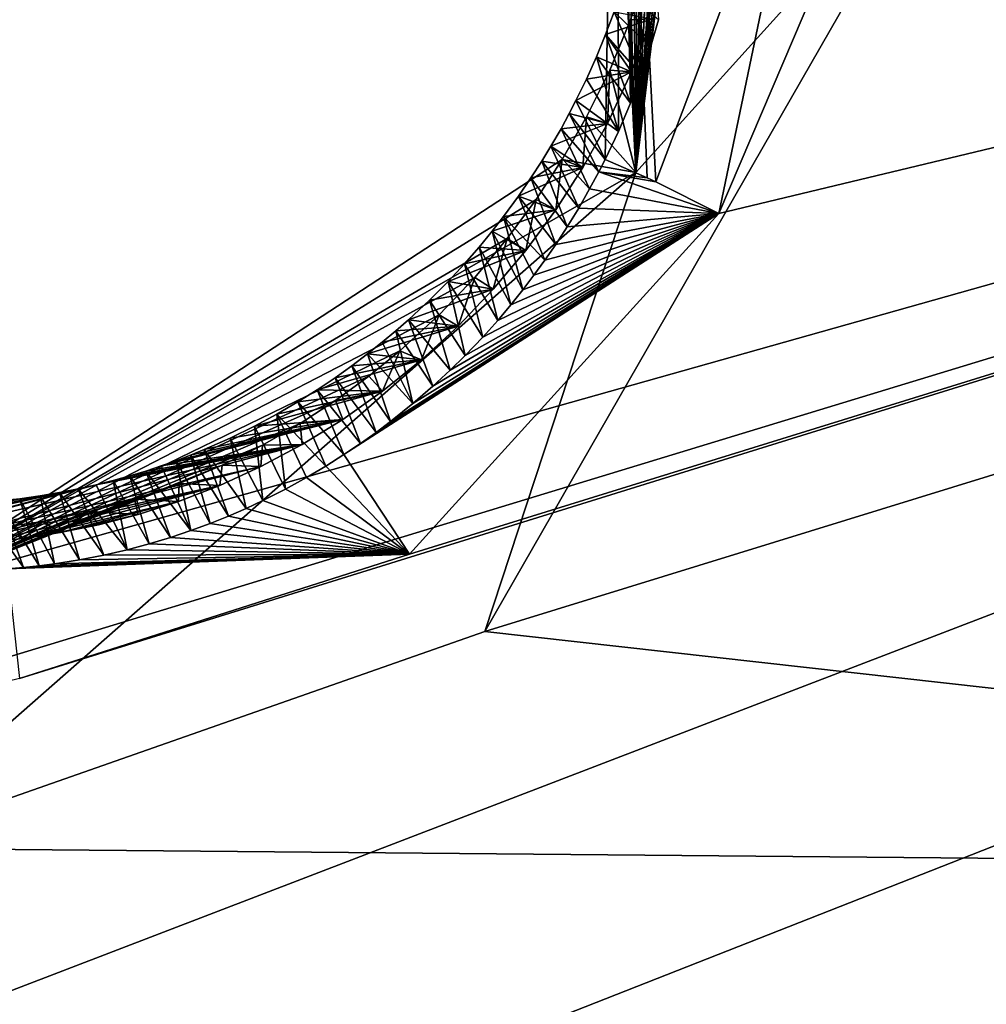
# Model space of a CAD drawing. Header units: millimetres. Extents: x -147 to 294, y -82 to 275.
# Tile 601 of 609: x 267.82 to 270.59, y 249.77 to 252.59. Entities that reach past the tile are written whole.
import ezdxf

# ---------------------------------------------------------------- set-up
doc = ezdxf.new("R2010")
doc.units = ezdxf.units.MM
doc.header["$LTSCALE"] = 67.506716
for name, color, linetype in [('1593', 7, 'CONTINUOUS'), ('1655', 7, 'CONTINUOUS'), ('3801', 7, 'CONTINUOUS'), ('3802', 7, 'CONTINUOUS'), ('3803', 7, 'CONTINUOUS'), ('3804', 7, 'CONTINUOUS'), ('3805', 7, 'CONTINUOUS'), ('3808', 7, 'CONTINUOUS'), ('3809', 7, 'CONTINUOUS'), ('498', 7, 'CONTINUOUS'), ('871', 7, 'CONTINUOUS')]:
    doc.layers.add(name, color=color, linetype=linetype)

msp = doc.modelspace()

# ---------------------------------------------------------------- linework, layer by layer
at = {"layer": '1593', "linetype": 'CONTINUOUS'}
for points in [[(270.4747, 253.1378, -12.7378), (277.1075, 253.2926, -14.3489), (269.1545, 250.8386, -12.5933), (270.4747, 253.1378, -12.7378)], [(269.1545, 250.8386, -12.5933), (277.1075, 253.2926, -14.3489), (275.349, 250.1453, -14.1568), (269.1545, 250.8386, -12.5933)], [(267.3818, 250.2168, -12.24), (269.1545, 250.8386, -12.5933), (275.349, 250.1453, -14.1568), (267.3818, 250.2168, -12.24)], [(260.128, 248.6945, -10.8447), (267.3818, 250.2168, -12.24), (275.349, 250.1453, -14.1568), (260.128, 248.6945, -10.8447)], [(260.7009, 246.9472, -11.0783), (260.128, 248.6945, -10.8447), (275.349, 250.1453, -14.1568), (260.7009, 246.9472, -11.0783)], [(260.7009, 246.9472, -11.0783), (275.349, 250.1453, -14.1568), (272.8743, 248.7931, -13.6493), (260.7009, 246.9472, -11.0783)]]:
    msp.add_3dface(points, dxfattribs=at)
at = {"layer": '1655', "linetype": 'CONTINUOUS'}
for points in [[(279.8818, 254.4516, -12.6054), (273.1076, 259.731, -10.6361), (269.8256, 252.0383, -10.2984), (279.8818, 254.4516, -12.6054)], [(269.8256, 252.0383, -10.2984), (273.1076, 259.731, -10.6361), (270.0909, 253.3083, -10.2774), (269.8256, 252.0383, -10.2984)], [(259.5018, 248.2403, -8.4087), (279.8818, 254.4516, -12.6054), (259.0299, 248.5724, -8.2994), (259.5018, 248.2403, -8.4087)], [(259.0299, 248.5724, -8.2994), (279.8818, 254.4516, -12.6054), (267.8197, 250.7044, -9.9416), (259.0299, 248.5724, -8.2994)], [(260.2258, 246.901, -8.6387), (279.8818, 254.4516, -12.6054), (259.5018, 248.2403, -8.4087), (260.2258, 246.901, -8.6387)], [(279.8818, 254.4516, -12.6054), (260.2258, 246.901, -8.6387), (276.5199, 248.874, -12.1944), (279.8818, 254.4516, -12.6054)], [(267.8197, 250.7044, -9.9416), (279.8818, 254.4516, -12.6054), (268.9384, 251.0608, -10.1651), (267.8197, 250.7044, -9.9416)], [(268.9384, 251.0608, -10.1651), (279.8818, 254.4516, -12.6054), (269.8256, 252.0383, -10.2984), (268.9384, 251.0608, -10.1651)]]:
    msp.add_3dface(points, dxfattribs=at)
at = {"layer": '3801', "linetype": 'CONTINUOUS'}
for points in [[(269.6202, 252.1403, -10.338), (269.534, 254.293, -10.2038), (269.4995, 252.1924, -10.5256), (269.6202, 252.1403, -10.338)], [(269.4995, 252.1924, -10.5256), (269.534, 254.293, -10.2038), (269.5377, 252.273, -10.5315), (269.4995, 252.1924, -10.5256)], [(269.6455, 252.1283, -10.3221), (270.0909, 253.3083, -10.2774), (269.534, 254.293, -10.2038), (269.6455, 252.1283, -10.3221)], [(269.6455, 252.1283, -10.3221), (269.534, 254.293, -10.2038), (269.6202, 252.1403, -10.338), (269.6455, 252.1283, -10.3221)], [(269.5377, 252.273, -10.5315), (269.534, 254.293, -10.2038), (269.5722, 252.3543, -10.5365), (269.5377, 252.273, -10.5315)], [(269.5722, 252.3543, -10.5365), (269.534, 254.293, -10.2038), (269.6028, 252.4349, -10.5407), (269.5722, 252.3543, -10.5365)], [(269.6028, 252.4349, -10.5407), (269.534, 254.293, -10.2038), (269.6296, 252.5147, -10.5439), (269.6028, 252.4349, -10.5407)], [(269.6296, 252.5147, -10.5439), (269.534, 254.293, -10.2038), (269.6529, 252.5939, -10.5464), (269.6296, 252.5147, -10.5439)], [(269.8256, 252.0383, -10.2984), (270.0909, 253.3083, -10.2774), (269.6455, 252.1283, -10.3221), (269.8256, 252.0383, -10.2984)]]:
    msp.add_3dface(points, dxfattribs=at)
at = {"layer": '3802', "linetype": 'CONTINUOUS'}
for points in [[(269.6202, 252.1403, -10.338), (269.4995, 252.1924, -10.5256), (269.4816, 252.1573, -10.5227), (269.6202, 252.1403, -10.338)], [(269.4553, 252.1084, -10.5184), (269.8256, 252.0383, -10.2984), (269.4816, 252.1573, -10.5227), (269.4553, 252.1084, -10.5184)], [(269.8256, 252.0383, -10.2984), (269.6455, 252.1283, -10.3221), (269.4816, 252.1573, -10.5227), (269.8256, 252.0383, -10.2984)], [(269.6455, 252.1283, -10.3221), (269.6202, 252.1403, -10.338), (269.4816, 252.1573, -10.5227), (269.6455, 252.1283, -10.3221)], [(269.424, 252.0537, -10.5131), (269.8256, 252.0383, -10.2984), (269.4553, 252.1084, -10.5184), (269.424, 252.0537, -10.5131)], [(268.9384, 251.0608, -10.1651), (269.8256, 252.0383, -10.2984), (268.7504, 251.3461, -10.3813), (268.9384, 251.0608, -10.1651)], [(268.7504, 251.3461, -10.3813), (269.8256, 252.0383, -10.2984), (268.7982, 251.3784, -10.3914), (268.7504, 251.3461, -10.3813)], [(268.7982, 251.3784, -10.3914), (269.8256, 252.0383, -10.2984), (268.8426, 251.4101, -10.4007), (268.7982, 251.3784, -10.3914)], [(268.8426, 251.4101, -10.4007), (269.8256, 252.0383, -10.2984), (268.8837, 251.441, -10.4092), (268.8426, 251.4101, -10.4007)], [(268.8837, 251.441, -10.4092), (269.8256, 252.0383, -10.2984), (268.9485, 251.4931, -10.4225), (268.8837, 251.441, -10.4092)], [(268.9485, 251.4931, -10.4225), (269.8256, 252.0383, -10.2984), (269.0053, 251.5422, -10.434), (268.9485, 251.4931, -10.4225)], [(269.0053, 251.5422, -10.434), (269.8256, 252.0383, -10.2984), (269.0549, 251.5881, -10.4439), (269.0053, 251.5422, -10.434)], [(269.0549, 251.5881, -10.4439), (269.8256, 252.0383, -10.2984), (269.0984, 251.6308, -10.4525), (269.0549, 251.5881, -10.4439)], [(269.0984, 251.6308, -10.4525), (269.8256, 252.0383, -10.2984), (269.1486, 251.6832, -10.4624), (269.0984, 251.6308, -10.4525)], [(269.1486, 251.6832, -10.4624), (269.8256, 252.0383, -10.2984), (269.1917, 251.7312, -10.4707), (269.1486, 251.6832, -10.4624)], [(269.1917, 251.7312, -10.4707), (269.8256, 252.0383, -10.2984), (269.2295, 251.7758, -10.478), (269.1917, 251.7312, -10.4707)], [(269.2295, 251.7758, -10.478), (269.8256, 252.0383, -10.2984), (269.2636, 251.8185, -10.4844), (269.2295, 251.7758, -10.478)], [(269.2636, 251.8185, -10.4844), (269.8256, 252.0383, -10.2984), (269.2957, 251.8606, -10.4904), (269.2636, 251.8185, -10.4844)], [(269.2957, 251.8606, -10.4904), (269.8256, 252.0383, -10.2984), (269.3268, 251.9036, -10.4961), (269.2957, 251.8606, -10.4904)], [(269.3268, 251.9036, -10.4961), (269.8256, 252.0383, -10.2984), (269.3582, 251.9494, -10.5017), (269.3268, 251.9036, -10.4961)], [(269.3582, 251.9494, -10.5017), (269.8256, 252.0383, -10.2984), (269.3909, 251.9996, -10.5074), (269.3582, 251.9494, -10.5017)], [(269.3909, 251.9996, -10.5074), (269.8256, 252.0383, -10.2984), (269.424, 252.0537, -10.5131), (269.3909, 251.9996, -10.5074)], [(268.6987, 251.3134, -10.3703), (268.9384, 251.0608, -10.1651), (268.7504, 251.3461, -10.3813), (268.6987, 251.3134, -10.3703)], [(268.6429, 251.2804, -10.3584), (268.9384, 251.0608, -10.1651), (268.6987, 251.3134, -10.3703), (268.6429, 251.2804, -10.3584)], [(268.5827, 251.2474, -10.3455), (268.9384, 251.0608, -10.1651), (268.6429, 251.2804, -10.3584), (268.5827, 251.2474, -10.3455)], [(268.518, 251.2146, -10.3315), (268.9384, 251.0608, -10.1651), (268.5827, 251.2474, -10.3455), (268.518, 251.2146, -10.3315)], [(268.4699, 251.1921, -10.321), (268.9384, 251.0608, -10.1651), (268.518, 251.2146, -10.3315), (268.4699, 251.1921, -10.321)], [(268.4195, 251.17, -10.3099), (268.9384, 251.0608, -10.1651), (268.4699, 251.1921, -10.321), (268.4195, 251.17, -10.3099)], [(268.3666, 251.1487, -10.2982), (268.9384, 251.0608, -10.1651), (268.4195, 251.17, -10.3099), (268.3666, 251.1487, -10.2982)], [(268.3111, 251.1281, -10.2859), (268.9384, 251.0608, -10.1651), (268.3666, 251.1487, -10.2982), (268.3111, 251.1281, -10.2859)], [(268.1921, 251.0901, -10.2592), (268.9384, 251.0608, -10.1651), (268.2529, 251.1085, -10.2729), (268.1921, 251.0901, -10.2592)], [(268.2529, 251.1085, -10.2729), (268.9384, 251.0608, -10.1651), (268.3111, 251.1281, -10.2859), (268.2529, 251.1085, -10.2729)], [(268.0618, 251.0577, -10.2297), (268.9384, 251.0608, -10.1651), (268.1283, 251.0731, -10.2448), (268.0618, 251.0577, -10.2297)], [(268.1283, 251.0731, -10.2448), (268.9384, 251.0608, -10.1651), (268.1921, 251.0901, -10.2592), (268.1283, 251.0731, -10.2448)], [(267.8197, 250.7044, -9.9416), (268.9384, 251.0608, -10.1651), (267.7856, 251.0187, -10.1661), (267.8197, 250.7044, -9.9416)], [(267.7856, 251.0187, -10.1661), (268.9384, 251.0608, -10.1651), (267.8315, 251.0225, -10.1768), (267.7856, 251.0187, -10.1661)], [(267.8315, 251.0225, -10.1768), (268.9384, 251.0608, -10.1651), (267.8763, 251.0271, -10.1872), (267.8315, 251.0225, -10.1768)], [(267.8763, 251.0271, -10.1872), (268.9384, 251.0608, -10.1651), (267.92, 251.0327, -10.1973), (267.8763, 251.0271, -10.1872)], [(267.92, 251.0327, -10.1973), (268.9384, 251.0608, -10.1651), (267.9923, 251.0442, -10.2139), (267.92, 251.0327, -10.1973)], [(267.9923, 251.0442, -10.2139), (268.9384, 251.0608, -10.1651), (268.0618, 251.0577, -10.2297), (267.9923, 251.0442, -10.2139)]]:
    msp.add_3dface(points, dxfattribs=at)
at = {"layer": '3803', "linetype": 'CONTINUOUS'}
for points in [[(269.3969, 252.3248, -11.2102), (269.4995, 252.1924, -10.5256), (269.4162, 252.3618, -11.2122), (269.3969, 252.3248, -11.2102)], [(269.3732, 252.2811, -11.2078), (269.4816, 252.1573, -10.5227), (269.3969, 252.3248, -11.2102), (269.3732, 252.2811, -11.2078)], [(269.4816, 252.1573, -10.5227), (269.4995, 252.1924, -10.5256), (269.3969, 252.3248, -11.2102), (269.4816, 252.1573, -10.5227)], [(269.344, 252.2308, -11.2045), (269.4553, 252.1084, -10.5184), (269.3732, 252.2811, -11.2078), (269.344, 252.2308, -11.2045)], [(269.4553, 252.1084, -10.5184), (269.4816, 252.1573, -10.5227), (269.3732, 252.2811, -11.2078), (269.4553, 252.1084, -10.5184)], [(269.3178, 252.188, -11.2014), (269.424, 252.0537, -10.5131), (269.344, 252.2308, -11.2045), (269.3178, 252.188, -11.2014)], [(269.424, 252.0537, -10.5131), (269.4553, 252.1084, -10.5184), (269.344, 252.2308, -11.2045), (269.424, 252.0537, -10.5131)], [(269.2871, 252.1405, -11.1976), (269.3909, 251.9996, -10.5074), (269.3178, 252.188, -11.2014), (269.2871, 252.1405, -11.1976)], [(269.3909, 251.9996, -10.5074), (269.424, 252.0537, -10.5131), (269.3178, 252.188, -11.2014), (269.3909, 251.9996, -10.5074)], [(269.2509, 252.0877, -11.193), (269.3582, 251.9494, -10.5017), (269.2871, 252.1405, -11.1976), (269.2509, 252.0877, -11.193)], [(269.3582, 251.9494, -10.5017), (269.3909, 251.9996, -10.5074), (269.2871, 252.1405, -11.1976), (269.3582, 251.9494, -10.5017)], [(269.2082, 252.0292, -11.1872), (269.3268, 251.9036, -10.4961), (269.2509, 252.0877, -11.193), (269.2082, 252.0292, -11.1872)], [(269.3268, 251.9036, -10.4961), (269.3582, 251.9494, -10.5017), (269.2509, 252.0877, -11.193), (269.3268, 251.9036, -10.4961)], [(269.1753, 251.9869, -11.1826), (269.2636, 251.8185, -10.4844), (269.2082, 252.0292, -11.1872), (269.1753, 251.9869, -11.1826)], [(269.2957, 251.8606, -10.4904), (269.3268, 251.9036, -10.4961), (269.2082, 252.0292, -11.1872), (269.2957, 251.8606, -10.4904)], [(269.2636, 251.8185, -10.4844), (269.2957, 251.8606, -10.4904), (269.2082, 252.0292, -11.1872), (269.2636, 251.8185, -10.4844)], [(269.1383, 251.9418, -11.1773), (269.2295, 251.7758, -10.478), (269.1753, 251.9869, -11.1826), (269.1383, 251.9418, -11.1773)], [(269.2295, 251.7758, -10.478), (269.2636, 251.8185, -10.4844), (269.1753, 251.9869, -11.1826), (269.2295, 251.7758, -10.478)], [(269.0966, 251.894, -11.1711), (269.1917, 251.7312, -10.4707), (269.1383, 251.9418, -11.1773), (269.0966, 251.894, -11.1711)], [(269.1917, 251.7312, -10.4707), (269.2295, 251.7758, -10.478), (269.1383, 251.9418, -11.1773), (269.1917, 251.7312, -10.4707)], [(269.0494, 251.8432, -11.1639), (269.1486, 251.6832, -10.4624), (269.0966, 251.894, -11.1711), (269.0494, 251.8432, -11.1639)], [(269.1486, 251.6832, -10.4624), (269.1917, 251.7312, -10.4707), (269.0966, 251.894, -11.1711), (269.1486, 251.6832, -10.4624)], [(268.996, 251.7895, -11.1556), (269.0984, 251.6308, -10.4525), (269.0494, 251.8432, -11.1639), (268.996, 251.7895, -11.1556)], [(269.0984, 251.6308, -10.4525), (269.1486, 251.6832, -10.4624), (269.0494, 251.8432, -11.1639), (269.0984, 251.6308, -10.4525)], [(268.9355, 251.733, -11.1458), (269.0549, 251.5881, -10.4439), (268.996, 251.7895, -11.1556), (268.9355, 251.733, -11.1458)], [(269.0549, 251.5881, -10.4439), (269.0984, 251.6308, -10.4525), (268.996, 251.7895, -11.1556), (269.0549, 251.5881, -10.4439)], [(268.8992, 251.7011, -11.1398), (269.0053, 251.5422, -10.434), (268.9355, 251.733, -11.1458), (268.8992, 251.7011, -11.1398)], [(269.0053, 251.5422, -10.434), (269.0549, 251.5881, -10.4439), (268.9355, 251.733, -11.1458), (269.0053, 251.5422, -10.434)], [(268.8601, 251.6685, -11.1332), (268.9485, 251.4931, -10.4225), (268.8992, 251.7011, -11.1398), (268.8601, 251.6685, -11.1332)], [(268.9485, 251.4931, -10.4225), (269.0053, 251.5422, -10.434), (268.8992, 251.7011, -11.1398), (268.9485, 251.4931, -10.4225)], [(268.8184, 251.6351, -11.1262), (268.9485, 251.4931, -10.4225), (268.8601, 251.6685, -11.1332), (268.8184, 251.6351, -11.1262)], [(268.7735, 251.6012, -11.1184), (268.8837, 251.441, -10.4092), (268.8184, 251.6351, -11.1262), (268.7735, 251.6012, -11.1184)], [(268.8837, 251.441, -10.4092), (268.9485, 251.4931, -10.4225), (268.8184, 251.6351, -11.1262), (268.8837, 251.441, -10.4092)], [(268.7254, 251.5668, -11.11), (268.8426, 251.4101, -10.4007), (268.7735, 251.6012, -11.1184), (268.7254, 251.5668, -11.11)], [(268.8426, 251.4101, -10.4007), (268.8837, 251.441, -10.4092), (268.7735, 251.6012, -11.1184), (268.8426, 251.4101, -10.4007)], [(268.6735, 251.5321, -11.1007), (268.7982, 251.3784, -10.3914), (268.7254, 251.5668, -11.11), (268.6735, 251.5321, -11.1007)], [(268.7982, 251.3784, -10.3914), (268.8426, 251.4101, -10.4007), (268.7254, 251.5668, -11.11), (268.7982, 251.3784, -10.3914)], [(268.6179, 251.4972, -11.0907), (268.7504, 251.3461, -10.3813), (268.6735, 251.5321, -11.1007), (268.6179, 251.4972, -11.0907)], [(268.7504, 251.3461, -10.3813), (268.7982, 251.3784, -10.3914), (268.6735, 251.5321, -11.1007), (268.7504, 251.3461, -10.3813)], [(268.558, 251.4624, -11.0797), (268.6987, 251.3134, -10.3703), (268.6179, 251.4972, -11.0907), (268.558, 251.4624, -11.0797)], [(268.6987, 251.3134, -10.3703), (268.7504, 251.3461, -10.3813), (268.6179, 251.4972, -11.0907), (268.6987, 251.3134, -10.3703)], [(268.4936, 251.4278, -11.0677), (268.5827, 251.2474, -10.3455), (268.558, 251.4624, -11.0797), (268.4936, 251.4278, -11.0677)], [(268.6429, 251.2804, -10.3584), (268.6987, 251.3134, -10.3703), (268.558, 251.4624, -11.0797), (268.6429, 251.2804, -10.3584)], [(268.5827, 251.2474, -10.3455), (268.6429, 251.2804, -10.3584), (268.558, 251.4624, -11.0797), (268.5827, 251.2474, -10.3455)], [(268.4242, 251.3938, -11.0546), (268.518, 251.2146, -10.3315), (268.4936, 251.4278, -11.0677), (268.4242, 251.3938, -11.0546)], [(268.518, 251.2146, -10.3315), (268.5827, 251.2474, -10.3455), (268.4936, 251.4278, -11.0677), (268.518, 251.2146, -10.3315)], [(268.3495, 251.3606, -11.0402), (268.4699, 251.1921, -10.321), (268.4242, 251.3938, -11.0546), (268.3495, 251.3606, -11.0402)], [(268.4699, 251.1921, -10.321), (268.518, 251.2146, -10.3315), (268.4242, 251.3938, -11.0546), (268.4699, 251.1921, -10.321)], [(268.31, 251.3446, -11.0325), (268.4195, 251.17, -10.3099), (268.3495, 251.3606, -11.0402), (268.31, 251.3446, -11.0325)], [(268.4195, 251.17, -10.3099), (268.4699, 251.1921, -10.321), (268.3495, 251.3606, -11.0402), (268.4195, 251.17, -10.3099)], [(268.2266, 251.3136, -11.0162), (268.3111, 251.1281, -10.2859), (268.2691, 251.3288, -11.0245), (268.2266, 251.3136, -11.0162)], [(268.2691, 251.3288, -11.0245), (268.3666, 251.1487, -10.2982), (268.31, 251.3446, -11.0325), (268.2691, 251.3288, -11.0245)], [(268.3111, 251.1281, -10.2859), (268.3666, 251.1487, -10.2982), (268.2691, 251.3288, -11.0245), (268.3111, 251.1281, -10.2859)], [(268.3666, 251.1487, -10.2982), (268.4195, 251.17, -10.3099), (268.31, 251.3446, -11.0325), (268.3666, 251.1487, -10.2982)], [(268.1364, 251.285, -10.9982), (268.2529, 251.1085, -10.2729), (268.1823, 251.2991, -11.0073), (268.1364, 251.285, -10.9982)], [(268.1823, 251.2991, -11.0073), (268.3111, 251.1281, -10.2859), (268.2266, 251.3136, -11.0162), (268.1823, 251.2991, -11.0073)], [(268.2529, 251.1085, -10.2729), (268.3111, 251.1281, -10.2859), (268.1823, 251.2991, -11.0073), (268.2529, 251.1085, -10.2729)], [(268.0394, 251.2592, -10.9785), (268.1283, 251.0731, -10.2448), (268.0889, 251.2716, -10.9886), (268.0394, 251.2592, -10.9785)], [(268.0889, 251.2716, -10.9886), (268.1921, 251.0901, -10.2592), (268.1364, 251.285, -10.9982), (268.0889, 251.2716, -10.9886)], [(268.1283, 251.0731, -10.2448), (268.1921, 251.0901, -10.2592), (268.0889, 251.2716, -10.9886), (268.1283, 251.0731, -10.2448)], [(268.1921, 251.0901, -10.2592), (268.2529, 251.1085, -10.2729), (268.1364, 251.285, -10.9982), (268.1921, 251.0901, -10.2592)], [(267.9343, 251.2371, -10.9568), (268.0618, 251.0577, -10.2297), (267.9878, 251.2478, -10.9679), (267.9343, 251.2371, -10.9568)], [(267.9878, 251.2478, -10.9679), (268.1283, 251.0731, -10.2448), (268.0394, 251.2592, -10.9785), (267.9878, 251.2478, -10.9679)], [(268.0618, 251.0577, -10.2297), (268.1283, 251.0731, -10.2448), (267.9878, 251.2478, -10.9679), (268.0618, 251.0577, -10.2297)], [(267.7608, 251.2135, -10.9202), (267.8763, 251.0271, -10.1872), (267.8211, 251.2198, -10.9331), (267.7608, 251.2135, -10.9202)], [(267.8211, 251.2198, -10.9331), (267.92, 251.0327, -10.1973), (267.8788, 251.2276, -10.9452), (267.8211, 251.2198, -10.9331)], [(267.8763, 251.0271, -10.1872), (267.92, 251.0327, -10.1973), (267.8211, 251.2198, -10.9331), (267.8763, 251.0271, -10.1872)], [(267.8788, 251.2276, -10.9452), (267.9923, 251.0442, -10.2139), (267.9343, 251.2371, -10.9568), (267.8788, 251.2276, -10.9452)], [(267.92, 251.0327, -10.1973), (267.9923, 251.0442, -10.2139), (267.8788, 251.2276, -10.9452), (267.92, 251.0327, -10.1973)], [(267.9923, 251.0442, -10.2139), (268.0618, 251.0577, -10.2297), (267.9343, 251.2371, -10.9568), (267.9923, 251.0442, -10.2139)], [(267.6981, 251.2087, -10.9068), (267.8315, 251.0225, -10.1768), (267.7608, 251.2135, -10.9202), (267.6981, 251.2087, -10.9068)], [(267.7856, 251.0187, -10.1661), (267.8315, 251.0225, -10.1768), (267.6981, 251.2087, -10.9068), (267.7856, 251.0187, -10.1661)], [(267.8315, 251.0225, -10.1768), (267.8763, 251.0271, -10.1872), (267.7608, 251.2135, -10.9202), (267.8315, 251.0225, -10.1768)]]:
    msp.add_3dface(points, dxfattribs=at)
at = {"layer": '3804', "linetype": 'CONTINUOUS'}
for points in [[(269.5253, 252.6167, -11.2203), (269.6296, 252.5147, -10.5439), (269.5474, 252.6823, -11.2211), (269.5253, 252.6167, -11.2203)], [(269.6296, 252.5147, -10.5439), (269.6529, 252.5939, -10.5464), (269.5474, 252.6823, -11.2211), (269.6296, 252.5147, -10.5439)], [(269.5011, 252.5516, -11.219), (269.6028, 252.4349, -10.5407), (269.5253, 252.6167, -11.2203), (269.5011, 252.5516, -11.219)], [(269.6028, 252.4349, -10.5407), (269.6296, 252.5147, -10.5439), (269.5253, 252.6167, -11.2203), (269.6028, 252.4349, -10.5407)], [(269.4746, 252.4872, -11.2172), (269.5722, 252.3543, -10.5365), (269.5011, 252.5516, -11.219), (269.4746, 252.4872, -11.2172)], [(269.5722, 252.3543, -10.5365), (269.6028, 252.4349, -10.5407), (269.5011, 252.5516, -11.219), (269.5722, 252.3543, -10.5365)], [(269.4462, 252.4237, -11.2149), (269.5377, 252.273, -10.5315), (269.4746, 252.4872, -11.2172), (269.4462, 252.4237, -11.2149)], [(269.5377, 252.273, -10.5315), (269.5722, 252.3543, -10.5365), (269.4746, 252.4872, -11.2172), (269.5377, 252.273, -10.5315)], [(269.4162, 252.3618, -11.2122), (269.5377, 252.273, -10.5315), (269.4462, 252.4237, -11.2149), (269.4162, 252.3618, -11.2122)], [(269.4995, 252.1924, -10.5256), (269.5377, 252.273, -10.5315), (269.4162, 252.3618, -11.2122), (269.4995, 252.1924, -10.5256)]]:
    msp.add_3dface(points, dxfattribs=at)
at = {"layer": '3805', "linetype": 'CONTINUOUS'}
for points in [[(269.5011, 252.5516, -11.219), (269.5253, 252.6167, -11.2203), (269.6346, 252.5961, -11.2462), (269.5011, 252.5516, -11.219)], [(269.5758, 252.4439, -11.2427), (269.5011, 252.5516, -11.219), (269.6346, 252.5961, -11.2462), (269.5758, 252.4439, -11.2427)], [(269.4746, 252.4872, -11.2172), (269.5011, 252.5516, -11.219), (269.5758, 252.4439, -11.2427), (269.4746, 252.4872, -11.2172)], [(269.4462, 252.4237, -11.2149), (269.4746, 252.4872, -11.2172), (269.5758, 252.4439, -11.2427), (269.4462, 252.4237, -11.2149)], [(269.5063, 252.2964, -11.2367), (269.4162, 252.3618, -11.2122), (269.5758, 252.4439, -11.2427), (269.5063, 252.2964, -11.2367)], [(269.4162, 252.3618, -11.2122), (269.4462, 252.4237, -11.2149), (269.5758, 252.4439, -11.2427), (269.4162, 252.3618, -11.2122)], [(269.3969, 252.3248, -11.2102), (269.4162, 252.3618, -11.2122), (269.5063, 252.2964, -11.2367), (269.3969, 252.3248, -11.2102)], [(269.3732, 252.2811, -11.2078), (269.3969, 252.3248, -11.2102), (269.5063, 252.2964, -11.2367), (269.3732, 252.2811, -11.2078)], [(269.4361, 252.1702, -11.2291), (269.344, 252.2308, -11.2045), (269.5063, 252.2964, -11.2367), (269.4361, 252.1702, -11.2291)], [(269.344, 252.2308, -11.2045), (269.3732, 252.2811, -11.2078), (269.5063, 252.2964, -11.2367), (269.344, 252.2308, -11.2045)], [(269.3178, 252.188, -11.2014), (269.344, 252.2308, -11.2045), (269.4361, 252.1702, -11.2291), (269.3178, 252.188, -11.2014)], [(269.2871, 252.1405, -11.1976), (269.3178, 252.188, -11.2014), (269.4361, 252.1702, -11.2291), (269.2871, 252.1405, -11.1976)], [(269.3579, 252.0483, -11.2196), (269.2509, 252.0877, -11.193), (269.4361, 252.1702, -11.2291), (269.3579, 252.0483, -11.2196)], [(269.2509, 252.0877, -11.193), (269.2871, 252.1405, -11.1976), (269.4361, 252.1702, -11.2291), (269.2509, 252.0877, -11.193)], [(269.2082, 252.0292, -11.1872), (269.2509, 252.0877, -11.193), (269.3579, 252.0483, -11.2196), (269.2082, 252.0292, -11.1872)], [(269.1753, 251.9869, -11.1826), (269.2082, 252.0292, -11.1872), (269.3579, 252.0483, -11.2196), (269.1753, 251.9869, -11.1826)], [(269.2722, 251.9318, -11.208), (269.1753, 251.9869, -11.1826), (269.3579, 252.0483, -11.2196), (269.2722, 251.9318, -11.208)], [(269.1383, 251.9418, -11.1773), (269.1753, 251.9869, -11.1826), (269.2722, 251.9318, -11.208), (269.1383, 251.9418, -11.1773)], [(269.1785, 251.8204, -11.1944), (269.0494, 251.8432, -11.1639), (269.2722, 251.9318, -11.208), (269.1785, 251.8204, -11.1944)], [(269.0494, 251.8432, -11.1639), (269.0966, 251.894, -11.1711), (269.2722, 251.9318, -11.208), (269.0494, 251.8432, -11.1639)], [(269.0966, 251.894, -11.1711), (269.1383, 251.9418, -11.1773), (269.2722, 251.9318, -11.208), (269.0966, 251.894, -11.1711)], [(268.996, 251.7895, -11.1556), (269.0494, 251.8432, -11.1639), (269.1785, 251.8204, -11.1944), (268.996, 251.7895, -11.1556)], [(269.0781, 251.7151, -11.1789), (268.9355, 251.733, -11.1458), (269.1785, 251.8204, -11.1944), (269.0781, 251.7151, -11.1789)], [(268.9355, 251.733, -11.1458), (268.996, 251.7895, -11.1556), (269.1785, 251.8204, -11.1944), (268.9355, 251.733, -11.1458)], [(268.8992, 251.7011, -11.1398), (268.9355, 251.733, -11.1458), (269.0781, 251.7151, -11.1789), (268.8992, 251.7011, -11.1398)], [(268.8184, 251.6351, -11.1262), (268.8601, 251.6685, -11.1332), (269.0781, 251.7151, -11.1789), (268.8184, 251.6351, -11.1262)], [(268.9726, 251.6179, -11.1618), (268.8184, 251.6351, -11.1262), (269.0781, 251.7151, -11.1789), (268.9726, 251.6179, -11.1618)], [(268.8601, 251.6685, -11.1332), (268.8992, 251.7011, -11.1398), (269.0781, 251.7151, -11.1789), (268.8601, 251.6685, -11.1332)], [(268.8616, 251.5283, -11.143), (268.6735, 251.5321, -11.1007), (268.9726, 251.6179, -11.1618), (268.8616, 251.5283, -11.143)], [(268.6735, 251.5321, -11.1007), (268.7254, 251.5668, -11.11), (268.9726, 251.6179, -11.1618), (268.6735, 251.5321, -11.1007)], [(268.7254, 251.5668, -11.11), (268.7735, 251.6012, -11.1184), (268.9726, 251.6179, -11.1618), (268.7254, 251.5668, -11.11)], [(268.7735, 251.6012, -11.1184), (268.8184, 251.6351, -11.1262), (268.9726, 251.6179, -11.1618), (268.7735, 251.6012, -11.1184)], [(268.7476, 251.4473, -11.123), (268.4936, 251.4278, -11.0677), (268.8616, 251.5283, -11.143), (268.7476, 251.4473, -11.123)], [(268.4936, 251.4278, -11.0677), (268.558, 251.4624, -11.0797), (268.8616, 251.5283, -11.143), (268.4936, 251.4278, -11.0677)], [(268.558, 251.4624, -11.0797), (268.6179, 251.4972, -11.0907), (268.8616, 251.5283, -11.143), (268.558, 251.4624, -11.0797)], [(268.6179, 251.4972, -11.0907), (268.6735, 251.5321, -11.1007), (268.8616, 251.5283, -11.143), (268.6179, 251.4972, -11.0907)], [(268.631, 251.3754, -11.1018), (268.2266, 251.3136, -11.0162), (268.7476, 251.4473, -11.123), (268.631, 251.3754, -11.1018)], [(268.2266, 251.3136, -11.0162), (268.2691, 251.3288, -11.0245), (268.7476, 251.4473, -11.123), (268.2266, 251.3136, -11.0162)], [(268.2691, 251.3288, -11.0245), (268.31, 251.3446, -11.0325), (268.7476, 251.4473, -11.123), (268.2691, 251.3288, -11.0245)], [(268.31, 251.3446, -11.0325), (268.3495, 251.3606, -11.0402), (268.7476, 251.4473, -11.123), (268.31, 251.3446, -11.0325)], [(268.3495, 251.3606, -11.0402), (268.4242, 251.3938, -11.0546), (268.7476, 251.4473, -11.123), (268.3495, 251.3606, -11.0402)], [(268.4242, 251.3938, -11.0546), (268.4936, 251.4278, -11.0677), (268.7476, 251.4473, -11.123), (268.4242, 251.3938, -11.0546)], [(267.5444, 251.0912, -10.881), (267.4203, 251.0971, -10.8535), (268.631, 251.3754, -11.1018), (267.5444, 251.0912, -10.881)], [(267.4203, 251.0971, -10.8535), (268.0394, 251.2592, -10.9785), (268.631, 251.3754, -11.1018), (267.4203, 251.0971, -10.8535)], [(268.5126, 251.3121, -11.0797), (267.5444, 251.0912, -10.881), (268.631, 251.3754, -11.1018), (268.5126, 251.3121, -11.0797)], [(268.0394, 251.2592, -10.9785), (268.0889, 251.2716, -10.9886), (268.631, 251.3754, -11.1018), (268.0394, 251.2592, -10.9785)], [(268.0889, 251.2716, -10.9886), (268.1364, 251.285, -10.9982), (268.631, 251.3754, -11.1018), (268.0889, 251.2716, -10.9886)], [(268.1364, 251.285, -10.9982), (268.1823, 251.2991, -11.0073), (268.631, 251.3754, -11.1018), (268.1364, 251.285, -10.9982)], [(268.1823, 251.2991, -11.0073), (268.2266, 251.3136, -11.0162), (268.631, 251.3754, -11.1018), (268.1823, 251.2991, -11.0073)], [(267.6328, 251.0915, -10.9003), (267.5444, 251.0912, -10.881), (268.5126, 251.3121, -11.0797), (267.6328, 251.0915, -10.9003)], [(268.3945, 251.2576, -11.0572), (267.6328, 251.0915, -10.9003), (268.5126, 251.3121, -11.0797), (268.3945, 251.2576, -11.0572)], [(267.9343, 251.2371, -10.9568), (267.9878, 251.2478, -10.9679), (267.341, 251.1048, -10.8357), (267.9343, 251.2371, -10.9568)], [(267.341, 251.1048, -10.8357), (267.9878, 251.2478, -10.9679), (267.4203, 251.0971, -10.8535), (267.341, 251.1048, -10.8357)], [(268.0394, 251.2592, -10.9785), (267.4203, 251.0971, -10.8535), (267.9878, 251.2478, -10.9679), (268.0394, 251.2592, -10.9785)], [(267.7298, 251.0957, -10.9213), (267.6328, 251.0915, -10.9003), (268.3945, 251.2576, -11.0572), (267.7298, 251.0957, -10.9213)], [(267.831, 251.106, -10.9429), (267.7298, 251.0957, -10.9213), (268.3945, 251.2576, -11.0572), (267.831, 251.106, -10.9429)], [(268.2762, 251.2119, -11.034), (267.831, 251.106, -10.9429), (268.3945, 251.2576, -11.0572), (268.2762, 251.2119, -11.034)], [(267.8788, 251.2276, -10.9452), (267.9343, 251.2371, -10.9568), (267.341, 251.1048, -10.8357), (267.8788, 251.2276, -10.9452)], [(267.8211, 251.2198, -10.9331), (267.8788, 251.2276, -10.9452), (267.341, 251.1048, -10.8357), (267.8211, 251.2198, -10.9331)], [(267.7608, 251.2135, -10.9202), (267.8211, 251.2198, -10.9331), (267.341, 251.1048, -10.8357), (267.7608, 251.2135, -10.9202)], [(267.9366, 251.1224, -10.965), (267.831, 251.106, -10.9429), (268.2762, 251.2119, -11.034), (267.9366, 251.1224, -10.965)], [(268.16, 251.1742, -11.0108), (267.9366, 251.1224, -10.965), (268.2762, 251.2119, -11.034), (268.16, 251.1742, -11.0108)], [(268.0468, 251.1446, -10.9878), (267.9366, 251.1224, -10.965), (268.16, 251.1742, -11.0108), (268.0468, 251.1446, -10.9878)]]:
    msp.add_3dface(points, dxfattribs=at)
at = {"layer": '3808', "linetype": 'CONTINUOUS'}
for points in [[(269.7313, 254.7929, -12.3435), (269.5876, 252.1555, -12.3769), (269.4742, 254.4754, -11.6201), (269.7313, 254.7929, -12.3435)], [(269.7313, 254.7929, -12.3435), (270.4747, 253.1378, -12.7378), (269.5876, 252.1555, -12.3769), (269.7313, 254.7929, -12.3435)], [(269.4742, 254.4754, -11.6201), (269.5876, 252.1555, -12.3769), (269.523, 254.3751, -11.6312), (269.4742, 254.4754, -11.6201)], [(269.523, 254.3751, -11.6312), (269.5876, 252.1555, -12.3769), (269.5685, 254.2682, -11.6413), (269.523, 254.3751, -11.6312)], [(269.5685, 254.2682, -11.6413), (269.5876, 252.1555, -12.3769), (269.5977, 254.1896, -11.6477), (269.5685, 254.2682, -11.6413)], [(269.5977, 254.1896, -11.6477), (269.5876, 252.1555, -12.3769), (269.6259, 254.1037, -11.6537), (269.5977, 254.1896, -11.6477)], [(269.6259, 254.1037, -11.6537), (269.5876, 252.1555, -12.3769), (269.6541, 254.0028, -11.6594), (269.6259, 254.1037, -11.6537)], [(269.6541, 254.0028, -11.6594), (269.5876, 252.1555, -12.3769), (269.6809, 253.8842, -11.6646), (269.6541, 254.0028, -11.6594)], [(269.6809, 253.8842, -11.6646), (269.5876, 252.1555, -12.3769), (269.7028, 253.7547, -11.6686), (269.6809, 253.8842, -11.6646)], [(269.7028, 253.7547, -11.6686), (269.5876, 252.1555, -12.3769), (269.7175, 253.6228, -11.6707), (269.7028, 253.7547, -11.6686)], [(269.7175, 253.6228, -11.6707), (269.5876, 252.1555, -12.3769), (269.7248, 253.4873, -11.6709), (269.7175, 253.6228, -11.6707)], [(269.7248, 253.4873, -11.6709), (269.5876, 252.1555, -12.3769), (269.7238, 253.3368, -11.6684), (269.7248, 253.4873, -11.6709)], [(269.7238, 253.3368, -11.6684), (269.5876, 252.1555, -12.3769), (269.7106, 253.1652, -11.6623), (269.7238, 253.3368, -11.6684)], [(269.7106, 253.1652, -11.6623), (269.5876, 252.1555, -12.3769), (269.6822, 252.9801, -11.6519), (269.7106, 253.1652, -11.6623)], [(270.4747, 253.1378, -12.7378), (269.1545, 250.8386, -12.5933), (269.5876, 252.1555, -12.3769), (270.4747, 253.1378, -12.7378)], [(269.6822, 252.9801, -11.6519), (269.5876, 252.1555, -12.3769), (269.6372, 252.7903, -11.6371), (269.6822, 252.9801, -11.6519)], [(269.6372, 252.7903, -11.6371), (269.5876, 252.1555, -12.3769), (269.5728, 252.5939, -11.617), (269.6372, 252.7903, -11.6371)], [(269.5728, 252.5939, -11.617), (269.5876, 252.1555, -12.3769), (269.5129, 252.4495, -11.5989), (269.5728, 252.5939, -11.617)], [(269.5129, 252.4495, -11.5989), (269.5876, 252.1555, -12.3769), (269.4466, 252.3149, -11.5792), (269.5129, 252.4495, -11.5989)], [(269.4466, 252.3149, -11.5792), (269.5876, 252.1555, -12.3769), (269.3767, 252.1925, -11.5587), (269.4466, 252.3149, -11.5792)], [(269.5876, 252.1555, -12.3769), (267.4449, 250.9327, -11.8653), (269.3767, 252.1925, -11.5587), (269.5876, 252.1555, -12.3769)], [(269.3767, 252.1925, -11.5587), (267.4449, 250.9327, -11.8653), (269.3019, 252.0778, -11.5369), (269.3767, 252.1925, -11.5587)], [(269.1545, 250.8386, -12.5933), (267.3818, 250.2168, -12.24), (269.5876, 252.1555, -12.3769), (269.1545, 250.8386, -12.5933)], [(267.3818, 250.2168, -12.24), (267.4449, 250.9327, -11.8653), (269.5876, 252.1555, -12.3769), (267.3818, 250.2168, -12.24)], [(269.3019, 252.0778, -11.5369), (267.4449, 250.9327, -11.8653), (269.2191, 251.9658, -11.5129), (269.3019, 252.0778, -11.5369)], [(269.2191, 251.9658, -11.5129), (267.4449, 250.9327, -11.8653), (269.1257, 251.8545, -11.486), (269.2191, 251.9658, -11.5129)], [(269.1257, 251.8545, -11.486), (267.4449, 250.9327, -11.8653), (269.0234, 251.7473, -11.4566), (269.1257, 251.8545, -11.486)], [(269.0234, 251.7473, -11.4566), (267.4449, 250.9327, -11.8653), (268.9113, 251.6442, -11.4246), (269.0234, 251.7473, -11.4566)], [(268.9113, 251.6442, -11.4246), (267.4449, 250.9327, -11.8653), (268.8221, 251.5715, -11.3993), (268.9113, 251.6442, -11.4246)], [(268.8221, 251.5715, -11.3993), (267.4449, 250.9327, -11.8653), (268.7263, 251.5016, -11.3723), (268.8221, 251.5715, -11.3993)], [(268.7263, 251.5016, -11.3723), (267.4449, 250.9327, -11.8653), (268.625, 251.4356, -11.3435), (268.7263, 251.5016, -11.3723)], [(268.625, 251.4356, -11.3435), (267.4449, 250.9327, -11.8653), (268.517, 251.3734, -11.3129), (268.625, 251.4356, -11.3435)], [(268.517, 251.3734, -11.3129), (267.4449, 250.9327, -11.8653), (268.4008, 251.3156, -11.2804), (268.517, 251.3734, -11.3129)], [(268.4008, 251.3156, -11.2804), (267.4449, 250.9327, -11.8653), (268.2774, 251.2634, -11.2463), (268.4008, 251.3156, -11.2804)], [(268.2774, 251.2634, -11.2463), (267.4449, 250.9327, -11.8653), (268.1496, 251.2188, -11.2111), (268.2774, 251.2634, -11.2463)], [(268.1496, 251.2188, -11.2111), (267.4449, 250.9327, -11.8653), (268.0199, 251.1826, -11.1752), (268.1496, 251.2188, -11.2111)], [(268.0199, 251.1826, -11.1752), (267.4449, 250.9327, -11.8653), (267.8871, 251.1548, -11.1383), (268.0199, 251.1826, -11.1752)], [(267.8871, 251.1548, -11.1383), (267.4449, 250.9327, -11.8653), (267.7522, 251.1357, -11.1006), (267.8871, 251.1548, -11.1383)]]:
    msp.add_3dface(points, dxfattribs=at)
at = {"layer": '3809', "linetype": 'CONTINUOUS'}
for points in [[(269.6346, 252.5961, -11.2462), (269.6372, 252.7903, -11.6371), (269.5728, 252.5939, -11.617), (269.6346, 252.5961, -11.2462)], [(269.5758, 252.4439, -11.2427), (269.5728, 252.5939, -11.617), (269.5129, 252.4495, -11.5989), (269.5758, 252.4439, -11.2427)], [(269.5758, 252.4439, -11.2427), (269.6346, 252.5961, -11.2462), (269.5728, 252.5939, -11.617), (269.5758, 252.4439, -11.2427)], [(269.5063, 252.2964, -11.2367), (269.5129, 252.4495, -11.5989), (269.4466, 252.3149, -11.5792), (269.5063, 252.2964, -11.2367)], [(269.5063, 252.2964, -11.2367), (269.5758, 252.4439, -11.2427), (269.5129, 252.4495, -11.5989), (269.5063, 252.2964, -11.2367)], [(269.4361, 252.1702, -11.2291), (269.4466, 252.3149, -11.5792), (269.3767, 252.1925, -11.5587), (269.4361, 252.1702, -11.2291)], [(269.4361, 252.1702, -11.2291), (269.5063, 252.2964, -11.2367), (269.4466, 252.3149, -11.5792), (269.4361, 252.1702, -11.2291)], [(269.3579, 252.0483, -11.2196), (269.3767, 252.1925, -11.5587), (269.3019, 252.0778, -11.5369), (269.3579, 252.0483, -11.2196)], [(269.3579, 252.0483, -11.2196), (269.4361, 252.1702, -11.2291), (269.3767, 252.1925, -11.5587), (269.3579, 252.0483, -11.2196)], [(269.2722, 251.9318, -11.208), (269.3019, 252.0778, -11.5369), (269.2191, 251.9658, -11.5129), (269.2722, 251.9318, -11.208)], [(269.2722, 251.9318, -11.208), (269.3579, 252.0483, -11.2196), (269.3019, 252.0778, -11.5369), (269.2722, 251.9318, -11.208)], [(269.1785, 251.8204, -11.1944), (269.2191, 251.9658, -11.5129), (269.1257, 251.8545, -11.486), (269.1785, 251.8204, -11.1944)], [(269.1785, 251.8204, -11.1944), (269.2722, 251.9318, -11.208), (269.2191, 251.9658, -11.5129), (269.1785, 251.8204, -11.1944)], [(269.0781, 251.7151, -11.1789), (269.1257, 251.8545, -11.486), (269.0234, 251.7473, -11.4566), (269.0781, 251.7151, -11.1789)], [(269.0781, 251.7151, -11.1789), (269.1785, 251.8204, -11.1944), (269.1257, 251.8545, -11.486), (269.0781, 251.7151, -11.1789)], [(268.9726, 251.6179, -11.1618), (269.0234, 251.7473, -11.4566), (268.9113, 251.6442, -11.4246), (268.9726, 251.6179, -11.1618)], [(268.9726, 251.6179, -11.1618), (269.0781, 251.7151, -11.1789), (269.0234, 251.7473, -11.4566), (268.9726, 251.6179, -11.1618)], [(268.8616, 251.5283, -11.143), (268.9113, 251.6442, -11.4246), (268.8221, 251.5715, -11.3993), (268.8616, 251.5283, -11.143)], [(268.8616, 251.5283, -11.143), (268.9726, 251.6179, -11.1618), (268.9113, 251.6442, -11.4246), (268.8616, 251.5283, -11.143)], [(268.8616, 251.5283, -11.143), (268.8221, 251.5715, -11.3993), (268.7263, 251.5016, -11.3723), (268.8616, 251.5283, -11.143)], [(268.7476, 251.4473, -11.123), (268.8616, 251.5283, -11.143), (268.7263, 251.5016, -11.3723), (268.7476, 251.4473, -11.123)], [(268.7476, 251.4473, -11.123), (268.7263, 251.5016, -11.3723), (268.625, 251.4356, -11.3435), (268.7476, 251.4473, -11.123)], [(268.631, 251.3754, -11.1018), (268.7476, 251.4473, -11.123), (268.625, 251.4356, -11.3435), (268.631, 251.3754, -11.1018)], [(268.631, 251.3754, -11.1018), (268.625, 251.4356, -11.3435), (268.517, 251.3734, -11.3129), (268.631, 251.3754, -11.1018)], [(268.5126, 251.3121, -11.0797), (268.517, 251.3734, -11.3129), (268.4008, 251.3156, -11.2804), (268.5126, 251.3121, -11.0797)], [(268.5126, 251.3121, -11.0797), (268.631, 251.3754, -11.1018), (268.517, 251.3734, -11.3129), (268.5126, 251.3121, -11.0797)], [(268.3945, 251.2576, -11.0572), (268.4008, 251.3156, -11.2804), (268.2774, 251.2634, -11.2463), (268.3945, 251.2576, -11.0572)], [(268.3945, 251.2576, -11.0572), (268.5126, 251.3121, -11.0797), (268.4008, 251.3156, -11.2804), (268.3945, 251.2576, -11.0572)], [(268.2762, 251.2119, -11.034), (268.2774, 251.2634, -11.2463), (268.1496, 251.2188, -11.2111), (268.2762, 251.2119, -11.034)], [(268.2762, 251.2119, -11.034), (268.3945, 251.2576, -11.0572), (268.2774, 251.2634, -11.2463), (268.2762, 251.2119, -11.034)], [(268.16, 251.1742, -11.0108), (268.1496, 251.2188, -11.2111), (268.0199, 251.1826, -11.1752), (268.16, 251.1742, -11.0108)], [(268.16, 251.1742, -11.0108), (268.2762, 251.2119, -11.034), (268.1496, 251.2188, -11.2111), (268.16, 251.1742, -11.0108)], [(267.9366, 251.1224, -10.965), (268.0199, 251.1826, -11.1752), (267.8871, 251.1548, -11.1383), (267.9366, 251.1224, -10.965)], [(267.9366, 251.1224, -10.965), (268.0468, 251.1446, -10.9878), (268.0199, 251.1826, -11.1752), (267.9366, 251.1224, -10.965)], [(268.0468, 251.1446, -10.9878), (268.16, 251.1742, -11.0108), (268.0199, 251.1826, -11.1752), (268.0468, 251.1446, -10.9878)], [(267.7298, 251.0957, -10.9213), (267.831, 251.106, -10.9429), (267.7522, 251.1357, -11.1006), (267.7298, 251.0957, -10.9213)], [(267.831, 251.106, -10.9429), (267.8871, 251.1548, -11.1383), (267.7522, 251.1357, -11.1006), (267.831, 251.106, -10.9429)], [(267.831, 251.106, -10.9429), (267.9366, 251.1224, -10.965), (267.8871, 251.1548, -11.1383), (267.831, 251.106, -10.9429)]]:
    msp.add_3dface(points, dxfattribs=at)
at = {"layer": '498', "linetype": 'CONTINUOUS'}
for points in [[(263.7521, 270.2145, -25.0485), (272.7915, 266.4599, -26.8751), (257.1154, 250.5133, -32.7984), (263.7521, 270.2145, -25.0485)], [(272.7915, 266.4599, -26.8751), (280.1442, 260.8419, -28.9819), (257.1154, 250.5133, -32.7984), (272.7915, 266.4599, -26.8751)], [(257.1154, 250.5133, -32.7984), (280.1442, 260.8419, -28.9819), (275.5593, 240.2651, -36.1212), (257.1154, 250.5133, -32.7984)], [(261.5082, 237.5115, -37.2259), (257.1154, 250.5133, -32.7984), (275.5593, 240.2651, -36.1212), (261.5082, 237.5115, -37.2259)]]:
    msp.add_3dface(points, dxfattribs=at)
at = {"layer": '871', "linetype": 'CONTINUOUS'}
for points in [[(277.3847, 252.8882, -29.0322), (258.8022, 266.5478, -23.8286), (248.3345, 241.4576, -34.1554), (277.3847, 252.8882, -29.0322)], [(258.5558, 231.2743, -37.6522), (277.3847, 252.8882, -29.0322), (248.3345, 241.4576, -34.1554), (258.5558, 231.2743, -37.6522)], [(288.8419, 231.8653, -35.2357), (277.3847, 252.8882, -29.0322), (258.5558, 231.2743, -37.6522), (288.8419, 231.8653, -35.2357)]]:
    msp.add_3dface(points, dxfattribs=at)

doc.saveas('drawing.dxf')
